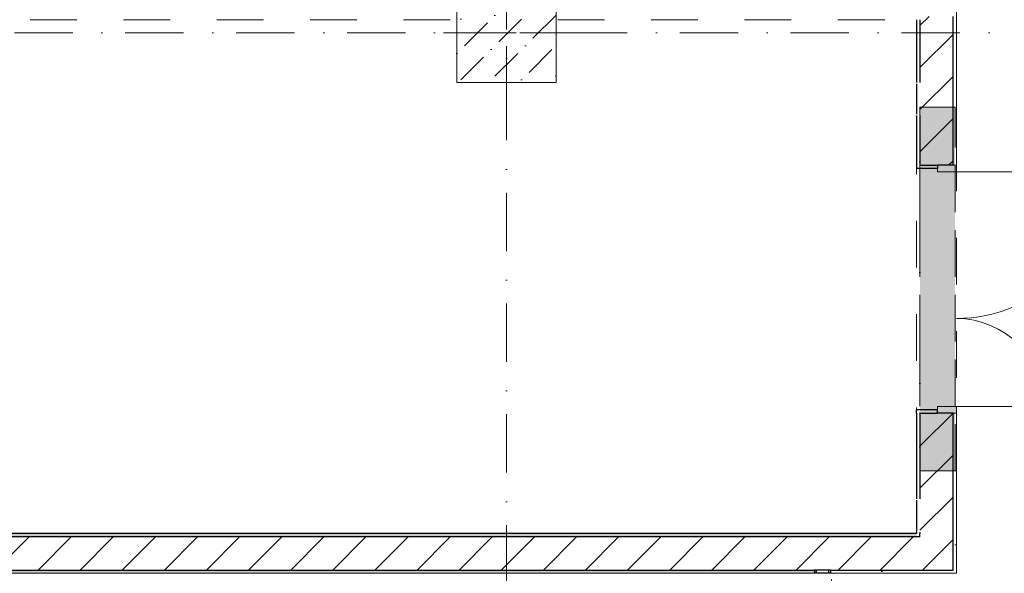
# Model space of a CAD drawing. Header units: millimetres. Extents: x -59761 to 112741, y -57975 to 46221.
# Tile 259 of 421: x 24057 to 30010, y 5730 to 9080. Entities that reach past the tile are written whole.
import ezdxf

# ---------------------------------------------------------------- set-up
doc = ezdxf.new("R2010")
doc.units = ezdxf.units.MM
for name, pattern in [('Wipeout_Contour', [1000, 0, -1000]), ('Невидимая', [391.222223, 282.222223, -109]), ('Штриховая', [564.444447, 282.222223, -282.222223]), ('Штрихпунктирная', [670.277762, 352.777767, -176.388884, 0, -141.111112])]:
    doc.linetypes.add(name, pattern=pattern)
for name, color, linetype in [('Конструктив - Колонны', 7, 'Continuous'), ('Конструктив - Перемычки', 7, 'Continuous'), ('Конструктив - Стены Блок 100 нов', 7, 'Continuous'), ('Конструктив - Стены Блок 200 нов', 7, 'Continuous'), ('Элемент Модели - Зона', 7, 'Continuous'), ('Элемент Модели - Оси', 2, 'Continuous')]:
    doc.layers.add(name, color=color, linetype=linetype)
pattern_1 = [(45, (-45000, -54000), (-127.27922, 127.27922), [])]
pattern_2 = [(45, (-45000, -53650), (-111.36932, 111.36932), [0, -105, 0, -157.5]), (110, (-44650, -53650), (148.0016, 53.86817), [0, -77, 0, -133])]

msp = doc.modelspace()

# ---------------------------------------------------------------- linework, layer by layer
at = {"layer": 'Конструктив - Стены Блок 200 нов', "color": 7, "linetype": 'Continuous', "lineweight": 5}
for p, q in [((29720, 8160), (30608, 8160)), ((29720, 6740), (30252, 6740))]:
    msp.add_line(p, q, dxfattribs=at)
for centre, radius, start, end in [((29720, 8160), 888, 270, 0), ((29720, 6740), 532, 0, 90)]:
    msp.add_arc(centre, radius, start, end, dxfattribs=at)
at = {"layer": 'Элемент Модели - Зона', "color": 253, "linetype": 'Штриховая', "lineweight": 15, "flags": 128}
for points in [[(-8890, -17680), (-3119.74, -17680), (-3119.74, -14858.42), (142.53, -11594.86), (156.67, -11609), (156.67, -11580), (18300, -11580), (18300, -11600), (32399.73, -11600), (32399.73, -11580), (69081.36, -11580), (72316.72, -14823.47), (72320.06, -15158.11), (72320.06, -17695), (72360, -17695), (72360, -19700), (72120, -19700), (72120, -18300), (71700, -18300), (71700, -17900), (63300, -17900), (63300, -18300), (62700, -18300), (62700, -17900), (54320, -17900), (54320, -27030), (62700, -27030), (62700, -26350), (63300, -26350), (63300, -27540), (67380, -27540), (67380, -26630), (67500, -26630), (67500, -27660), (62920, -27660), (62920, -32819.89), (72120, -32819.89), (72120, -27750), (71650, -27750), (71650, -26250), (72120, -26250), (72120, -21200), (72360, -21200), (72360, -33849.94), (72120, -33849.94), (72120, -33059.89), (54320, -33059.89), (54320, -39349.94), (72120, -39349.94), (72120, -36299.94), (71700.06, -36299.94), (71700.06, -35674.44), (72120, -35674.44), (72120, -35349.94), (72360, -35349.94), (72360, -35679.94), (75850, -35679.94), (75850, -16794.88), (75238.88, -16794.88), (75238.88, -9000), (80700, -9000), (80700, -8700), (81300, -8700), (81300, -9000), (87517.1, -9000), (87517.1, -320), (85530, -320), (85530, 300), (84182.9, 300), (81300, 300), (81300, -300), (80700, -300), (80700, 212.5), (79799.78, 212.5), (72300, 212.5), (72300, -300), (71700, -300), (71700, 212.5), (63300, 212.5), (63300, -300), (62700, -300), (62700, 212.5), (54300, 212.5), (54300, -300), (53700, -300), (53700, 212.5), (45650, 212.5), (45650, -300), (45050, -300), (44950, -300), (44950, -5367.2), (32450.06, -5367.2), (32450.06, -200), (32450.06, 7690), (32460.06, 7690), (32460.06, 13850), (29720, 13850), (29720, 5730), (28964.53, 5730), (28964.53, 212), (27300.06, 212), (27300.06, -300), (26700.06, -300), (26700.06, 212), (18300, 212), (18300, -300), (17700, -300), (17700, 212), (16025.03, 212), (16025.03, -7500), (16025.03, -9042.59), (9300, -9042.59), (9300, -9300), (8700, -9300), (8700, -9042.59), (300, -9042.59), (300, -9300), (-300, -9300), (-300, -9042.59), (-8250, -9042.59), (-8250, -9300), (-8850, -9300), (-8850, -9042.59), (-8890, -9042.59)], [(15850, 5970), (16000, 5970), (20300, 5970), (24800, 5970), (25000, 5970), (29300, 5970), (29480, 5970), (29480, 8499.94), (29480, 8699.94), (29480, 8800), (29480, 9080), (27300.06, 9080), (27300.06, 8700), (26700.06, 8700), (26700.06, 9080), (18300, 9080), (18300, 8700), (17700, 8700), (17700, 9080), (15850, 9080)]]:
    msp.add_lwpolyline(points, close=True, dxfattribs=at)

# ---------------------------------------------------------------- next in the draw order: wipeouts: each hides what was drawn before it
at = {"color": 254, "linetype": 'Wipeout_Contour', "lineweight": 0, "ltscale": 10000525.09862118}
msp.add_wipeout([(26700.06, 8700), (27300.06, 8700), (27300.06, 9300), (26700.06, 9300)], dxfattribs=at).dxf.layer = 'Конструктив - Колонны'
at = {"color": 254, "linetype": 'Wipeout_Contour', "lineweight": 0, "ltscale": 10011409.02986266}
msp.add_wipeout([(29700, 9300), (29700, 8200), (29720, 8200), (29720, 9300)], dxfattribs=at).dxf.layer = 'Конструктив - Стены Блок 200 нов'
at = {"color": 254, "linetype": 'Wipeout_Contour', "lineweight": 0, "ltscale": 10010472.13818421}
msp.add_wipeout([(29480, 9080), (29480, 8699.94), (29500, 8699.94), (29500, 9080)], dxfattribs=at).dxf.layer = 'Конструктив - Стены Блок 200 нов'
at = {"color": 254, "linetype": 'Wipeout_Contour', "lineweight": 0, "ltscale": 10010711.94079711}
msp.add_wipeout([(29500, 8499.94), (29480, 8499.94), (29480, 8200), (29500, 8200)], dxfattribs=at).dxf.layer = 'Конструктив - Стены Блок 200 нов'
at = {"color": 254, "linetype": 'Wipeout_Contour', "lineweight": 0, "ltscale": 10011563.88404208}
msp.add_wipeout([(29480, 6180), (29500, 6180), (29500, 6700), (29480, 6700)], dxfattribs=at).dxf.layer = 'Конструктив - Стены Блок 200 нов'
at = {"color": 254, "linetype": 'Wipeout_Contour', "lineweight": 0, "ltscale": 7508842.387065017}
msp.add_wipeout([(29480, 5970), (29500, 5950), (29500, 5970)], dxfattribs=at).dxf.layer = 'Конструктив - Стены Блок 200 нов'
at = {"color": 254, "linetype": 'Wipeout_Contour', "lineweight": 0, "ltscale": 9984094.951756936}
msp.add_wipeout([(28862.03, 5750), (16138.03, 5750), (16138.03, 5730), (28862.03, 5730)], dxfattribs=at).dxf.layer = 'Конструктив - Стены Блок 200 нов'
at = {"color": 254, "linetype": 'Wipeout_Contour', "lineweight": 0, "ltscale": 7509572.219584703}
msp.add_wipeout([(29720, 5750), (29700, 5750), (29720, 5730)], dxfattribs=at).dxf.layer = 'Конструктив - Стены Блок 200 нов'

# ---------------------------------------------------------------- next in the draw order: hatches: boundary and pattern name
at = {"layer": 'Конструктив - Колонны', "linetype": 'Continuous', "lineweight": 15}
h = msp.add_hatch(dxfattribs=at)
h.set_pattern_fill('БЕТОН_01_000D', style=0, pattern_type=2)
h.set_pattern_definition([(45, (-45000, -54000), (-183.84776, 183.84776), [195, -65, 0, -65]), (45, (-44977.02, -53793.17), (-183.84776, 183.84776), [195, -65, 0, -65])])
h.paths.add_polyline_path([(26700.06, 8700), (27300.06, 8700), (27300.06, 9300), (26700.06, 9300)])
at = {"layer": 'Конструктив - Стены Блок 200 нов', "linetype": 'Continuous', "lineweight": 5}
h = msp.add_hatch(dxfattribs=at)
h.set_pattern_fill('ШТУКАТУРКА__ГИПС_01_000D', color=252, style=0, pattern_type=2)
h.set_pattern_definition(pattern_2)
h.paths.add_polyline_path([(29480, 6180), (29500, 6180), (29500, 6700), (29480, 6700)])
h = msp.add_hatch(dxfattribs=at)
h.set_pattern_fill('ШТУКАТУРКА__ГИПС_01_000D', color=252, style=0, pattern_type=2)
h.set_pattern_definition(pattern_2)
h.paths.add_polyline_path([(28862.03, 5750), (16138.03, 5750), (16138.03, 5730), (28862.03, 5730)])

# ---------------------------------------------------------------- next in the draw order: linework, layer by layer
at = {"layer": 'Конструктив - Колонны', "color": 7, "linetype": 'Continuous', "lineweight": 0}
for p, q in [((27000.06, 9080), (27000.06, 9380)), ((26920.06, 9000), (26620.06, 9000)), ((27080.06, 9000), (27380.06, 9000)), ((27000.06, 8920), (27000.06, 8620))]:
    msp.add_line(p, q, dxfattribs=at)
at = {"layer": 'Конструктив - Колонны', "color": 7, "linetype": 'Continuous', "lineweight": 15, "flags": 128}
msp.add_lwpolyline([(26700.06, 8700), (27300.06, 8700), (27300.06, 9300), (26700.06, 9300)], close=True, dxfattribs=at)
at = {"layer": 'Конструктив - Колонны', "color": 7, "linetype": 'Continuous', "lineweight": 0}
msp.add_point((27000.06, 9000), dxfattribs=at)

# ---------------------------------------------------------------- next in the draw order: wipeouts: each hides what was drawn before it
at = {"color": 254, "linetype": 'Wipeout_Contour', "lineweight": 0, "ltscale": 10010584.96032909}
msp.add_wipeout([(29480, 8507.94), (29492, 8507.94), (29492, 8691.94), (29480, 8691.94)], dxfattribs=at).dxf.layer = 'Конструктив - Стены Блок 200 нов'
at = {"color": 254, "linetype": 'Wipeout_Contour', "lineweight": 0, "ltscale": 7509286.645623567}
msp.add_wipeout([(29500, 5950), (29700, 5750), (29700, 5950)], dxfattribs=at).dxf.layer = 'Конструктив - Стены Блок 200 нов'

# ---------------------------------------------------------------- next in the draw order: hatches: boundary and pattern name
at = {"layer": 'Конструктив - Стены Блок 200 нов', "linetype": 'Continuous', "lineweight": 5}
h = msp.add_hatch(dxfattribs=at)
h.set_pattern_fill('БЛОКИ_БЕТОННЫЕ_ЭФФЕКТИВН_2D', style=0, pattern_type=2)
h.set_pattern_definition(pattern_1)
h.paths.add_polyline_path([(29500, 5950), (29700, 5750), (29700, 5950)])

# ---------------------------------------------------------------- next in the draw order: wipeouts: each hides what was drawn before it
at = {"color": 254, "linetype": 'Wipeout_Contour', "lineweight": 0, "ltscale": 12513825.03292294}
msp.add_wipeout([(29500, 8200), (29605, 8200), (29700, 8200), (29700, 9100), (29500, 9100)], dxfattribs=at).dxf.layer = 'Конструктив - Стены Блок 200 нов'

# ---------------------------------------------------------------- next in the draw order: hatches: boundary and pattern name
at = {"layer": 'Конструктив - Стены Блок 200 нов', "linetype": 'Continuous', "lineweight": 5}
h = msp.add_hatch(dxfattribs=at)
h.set_pattern_fill('БЛОКИ_БЕТОННЫЕ_ЭФФЕКТИВН_2D', style=0, pattern_type=2)
h.set_pattern_definition(pattern_1)
h.paths.add_polyline_path([(29500, 8200), (29605, 8200), (29700, 8200), (29700, 9100), (29500, 9100)])

# ---------------------------------------------------------------- next in the draw order: linework, layer by layer
at = {"layer": 'Конструктив - Перемычки', "color": 7, "linetype": 'Невидимая', "lineweight": 0}
msp.add_line((29711.92, 8550), (29499.92, 8550), dxfattribs=at)
at = {"layer": 'Конструктив - Стены Блок 200 нов', "color": 7, "linetype": 'Continuous', "lineweight": 30}
for p, q in [((29500, 9080), (29500, 8699.94)), ((29700, 8200), (29700, 9100))]:
    msp.add_line(p, q, dxfattribs=at)
at = {"layer": 'Конструктив - Стены Блок 200 нов', "color": 7, "linetype": 'Continuous', "lineweight": 5}
for q in [(29700, 8200), (29700, 8200), (29700, 8200), (29720, 8160)]:
    msp.add_line((29720, 8200), q, dxfattribs=at)
at = {"layer": 'Конструктив - Стены Блок 200 нов', "color": 7, "linetype": 'Continuous', "lineweight": 5, "flags": 128}
msp.add_lwpolyline([(29720, 8200), (29720, 9300)], dxfattribs=at)
at = {"layer": 'Конструктив - Стены Блок 200 нов', "color": 7, "linetype": 'Continuous', "lineweight": 30, "flags": 128}
for points in [[(29480, 9080), (29480, 8699.94)], [(29480, 8691.94), (29480, 8507.94)]]:
    msp.add_lwpolyline(points, dxfattribs=at)
at = {"layer": 'Элемент Модели - Оси', "color": 7, "linetype": 'Штрихпунктирная', "lineweight": 15}
msp.add_line((-57760.58, 9000), (110650, 9000), dxfattribs=at)

# ---------------------------------------------------------------- next in the draw order: wipeouts: each hides what was drawn before it
at = {"color": 254, "linetype": 'Wipeout_Contour', "lineweight": 0, "ltscale": 9984651.7634652}
msp.add_wipeout([(29480, 5970), (15850, 5970), (15850, 5950), (29480, 5950)], dxfattribs=at).dxf.layer = 'Конструктив - Стены Блок 200 нов'
at = {"color": 254, "linetype": 'Wipeout_Contour', "lineweight": 0, "ltscale": 10011245.57340546}
msp.add_wipeout([(29700, 5750), (28962.03, 5750), (28962.03, 5730), (29700, 5730)], dxfattribs=at).dxf.layer = 'Конструктив - Стены Блок 200 нов'

# ---------------------------------------------------------------- next in the draw order: hatches: boundary and pattern name
at = {"layer": 'Конструктив - Стены Блок 200 нов', "linetype": 'Continuous', "lineweight": 5}
h = msp.add_hatch(dxfattribs=at)
h.set_pattern_fill('ШТУКАТУРКА__ГИПС_01_000D', color=252, style=0, pattern_type=2)
h.set_pattern_definition(pattern_2)
h.paths.add_polyline_path([(29480, 5970), (15850, 5970), (15850, 5950), (29480, 5950)])
h = msp.add_hatch(dxfattribs=at)
h.set_pattern_fill('ШТУКАТУРКА__ГИПС_01_000D', color=252, style=0, pattern_type=2)
h.set_pattern_definition(pattern_2)
h.paths.add_polyline_path([(29700, 5750), (28962.03, 5750), (28962.03, 5730), (29700, 5730)])

# ---------------------------------------------------------------- next in the draw order: wipeouts: each hides what was drawn before it
at = {"color": 254, "linetype": 'Wipeout_Contour', "lineweight": 0, "ltscale": 12513696.62344692}
msp.add_wipeout([(29480, 8200), (29480, 8180), (29605, 8180), (29605, 8200), (29500, 8200)], dxfattribs=at).dxf.layer = 'Конструктив - Стены Блок 200 нов'

# ---------------------------------------------------------------- next in the draw order: hatches: boundary and pattern name
at = {"layer": 'Конструктив - Стены Блок 200 нов', "linetype": 'Continuous', "lineweight": 5}
h = msp.add_hatch(dxfattribs=at)
h.set_pattern_fill('ШТУКАТУРКА__ГИПС_01_000D', color=252, style=0, pattern_type=2)
h.set_pattern_definition(pattern_2)
h.paths.add_polyline_path([(29480, 8200), (29480, 8180), (29605, 8180), (29605, 8200), (29500, 8200)])
at = {"layer": 'Конструктив - Стены Блок 200 нов', "linetype": 'Continuous', "lineweight": 0}
msp.add_hatch(color=255, dxfattribs=at).paths.add_polyline_path([(29720, 8200), (29605, 8200), (29605, 8160), (29720, 8160)])

# ---------------------------------------------------------------- next in the draw order: linework, layer by layer
at = {"layer": 'Конструктив - Стены Блок 200 нов', "color": 7, "linetype": 'Continuous', "lineweight": 30}
for p, q in [((29500, 8499.94), (29500, 8200)), ((29480, 8200), (29480, 8180)), ((29480, 8200), (29480, 8180)), ((29605, 8180), (29480, 8180)), ((29605, 8180), (29480, 8180)), ((29500, 8200), (29605, 8200)), ((29605, 8200), (29605, 8180)), ((29700, 8200), (29605, 8200)), ((29700, 8200), (29605, 8200)), ((29700, 8200), (29605, 8200))]:
    msp.add_line(p, q, dxfattribs=at)
at = {"layer": 'Конструктив - Стены Блок 200 нов', "color": 7, "linetype": 'Continuous', "lineweight": 5}
for p, q in [((29605, 8160), (29605, 8200)), ((29605, 8200), (29720, 8200)), ((29720, 8160), (29605, 8160))]:
    msp.add_line(p, q, dxfattribs=at)
at = {"layer": 'Конструктив - Стены Блок 200 нов', "color": 7, "linetype": 'Continuous', "lineweight": 30, "flags": 128}
msp.add_lwpolyline([(29480, 8499.94), (29480, 8200)], dxfattribs=at)

# ---------------------------------------------------------------- next in the draw order: wipeouts: each hides what was drawn before it
at = {"color": 254, "linetype": 'Wipeout_Contour', "lineweight": 0, "ltscale": 7508825.86032627}
msp.add_wipeout([(29480, 5950), (29500, 5950), (29480, 5970)], dxfattribs=at).dxf.layer = 'Конструктив - Стены Блок 200 нов'
at = {"color": 254, "linetype": 'Wipeout_Contour', "lineweight": 0, "ltscale": 7509555.69462792}
msp.add_wipeout([(29700, 5730), (29720, 5730), (29700, 5750)], dxfattribs=at).dxf.layer = 'Конструктив - Стены Блок 200 нов'

# ---------------------------------------------------------------- next in the draw order: wipeouts: each hides what was drawn before it
at = {"color": 254, "linetype": 'Wipeout_Contour', "lineweight": 0, "ltscale": 9984701.230633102}
msp.add_wipeout([(29500, 5950), (15830, 5950), (15830, 5750), (29500, 5750)], dxfattribs=at).dxf.layer = 'Конструктив - Стены Блок 200 нов'

# ---------------------------------------------------------------- next in the draw order: hatches: boundary and pattern name
at = {"layer": 'Конструктив - Стены Блок 200 нов', "linetype": 'Continuous', "lineweight": 5}
h = msp.add_hatch(dxfattribs=at)
h.set_pattern_fill('БЛОКИ_БЕТОННЫЕ_ЭФФЕКТИВН_2D', style=0, pattern_type=2)
h.set_pattern_definition(pattern_1)
h.paths.add_polyline_path([(29500, 5950), (15830, 5950), (15830, 5750), (29500, 5750)])

# ---------------------------------------------------------------- next in the draw order: linework, layer by layer
at = {"layer": 'Конструктив - Стены Блок 200 нов', "color": 7, "linetype": 'Continuous', "lineweight": 30}
for p, q in [((16138.03, 5750), (28862.03, 5750)), ((28862.03, 5750), (28862.03, 5730)), ((28874.53, 5750), (28862.03, 5750)), ((28949.53, 5750), (28874.53, 5750)), ((28962.03, 5750), (28949.53, 5750)), ((28962.03, 5730), (28962.03, 5750))]:
    msp.add_line(p, q, dxfattribs=at)
at = {"layer": 'Конструктив - Стены Блок 200 нов', "color": 7, "linetype": 'Continuous', "lineweight": 5, "flags": 128}
msp.add_lwpolyline([(16138.03, 5730), (28862.03, 5730)], dxfattribs=at)
at = {"layer": 'Элемент Модели - Оси', "color": 7, "linetype": 'Штрихпунктирная', "lineweight": 15}
msp.add_line((27000, 38200), (27000, -55975), dxfattribs=at)

# ---------------------------------------------------------------- next in the draw order: wipeouts: each hides what was drawn before it
at = {"color": 254, "linetype": 'Wipeout_Contour', "lineweight": 0, "ltscale": 10009406.31889142}
msp.add_wipeout([(28874.53, 5750), (28862.03, 5750), (28862.03, 5730), (28874.53, 5730)], dxfattribs=at).dxf.layer = 'Конструктив - Стены Блок 100 нов'
at = {"color": 254, "linetype": 'Wipeout_Contour', "lineweight": 0, "ltscale": 7509111.434872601}
msp.add_wipeout([(29500, 5750), (29700, 5750), (29500, 5950)], dxfattribs=at).dxf.layer = 'Конструктив - Стены Блок 200 нов'

# ---------------------------------------------------------------- next in the draw order: hatches: boundary and pattern name
at = {"layer": 'Конструктив - Стены Блок 200 нов', "linetype": 'Continuous', "lineweight": 5}
h = msp.add_hatch(dxfattribs=at)
h.set_pattern_fill('БЛОКИ_БЕТОННЫЕ_ЭФФЕКТИВН_2D', style=0, pattern_type=2)
h.set_pattern_definition(pattern_1)
h.paths.add_polyline_path([(29500, 5750), (29700, 5750), (29500, 5950)])

# ---------------------------------------------------------------- next in the draw order: linework, layer by layer
at = {"layer": 'Конструктив - Стены Блок 200 нов', "color": 7, "linetype": 'Continuous', "lineweight": 30}
for p, q in [((29500, 5950), (29500, 5970)), ((29500, 5950), (15830, 5950)), ((29700, 5750), (29700, 5950)), ((28962.03, 5750), (29500, 5750)), ((29500, 5750), (29700, 5750))]:
    msp.add_line(p, q, dxfattribs=at)
at = {"layer": 'Конструктив - Стены Блок 200 нов', "color": 7, "linetype": 'Continuous', "lineweight": 30, "flags": 128}
msp.add_lwpolyline([(29480, 5970), (15850, 5970)], dxfattribs=at)
at = {"layer": 'Конструктив - Стены Блок 200 нов', "color": 7, "linetype": 'Continuous', "lineweight": 5, "flags": 128}
for points in [[(28962.03, 5730), (29720, 5730)], [(29720, 5730), (29720, 5750)]]:
    msp.add_lwpolyline(points, dxfattribs=at)

# ---------------------------------------------------------------- next in the draw order: wipeouts: each hides what was drawn before it
at = {"color": 254, "linetype": 'Wipeout_Contour', "lineweight": 0, "ltscale": 10009580.21413859}
msp.add_wipeout([(28949.53, 5750), (28874.53, 5750), (28874.53, 5730), (28949.53, 5730)], dxfattribs=at).dxf.layer = 'Конструктив - Стены Блок 100 нов'
at = {"color": 254, "linetype": 'Wipeout_Contour', "lineweight": 0, "ltscale": 10012534.73303832}
msp.add_wipeout([(29700, 5750), (29720, 5750), (29720, 6700), (29700, 6700)], dxfattribs=at).dxf.layer = 'Конструктив - Стены Блок 200 нов'
at = {"color": 254, "linetype": 'Wipeout_Contour', "lineweight": 0, "ltscale": 10011772.10726786}
msp.add_wipeout([(29480, 5970), (29500, 5970), (29500, 5980), (29480, 5980)], dxfattribs=at).dxf.layer = 'Конструктив - Стены Блок 200 нов'

# ---------------------------------------------------------------- next in the draw order: hatches: boundary and pattern name
at = {"layer": 'Конструктив - Стены Блок 200 нов', "linetype": 'Continuous', "lineweight": 5}
h = msp.add_hatch(dxfattribs=at)
h.set_pattern_fill('ШТУКАТУРКА__ГИПС_01_000D', color=252, style=0, pattern_type=2)
h.set_pattern_definition(pattern_2)
h.paths.add_polyline_path([(29700, 5750), (29720, 5750), (29720, 6700), (29700, 6700)])

# ---------------------------------------------------------------- next in the draw order: linework, layer by layer
at = {"layer": 'Конструктив - Стены Блок 200 нов', "color": 7, "linetype": 'Continuous', "lineweight": 30}
for p, q in [((28862.03, 5750), (28862.03, 5730)), ((28874.53, 5750), (28862.03, 5750)), ((28874.53, 5730), (28874.53, 5750))]:
    msp.add_line(p, q, dxfattribs=at)

# ---------------------------------------------------------------- next in the draw order: wipeouts: each hides what was drawn before it
at = {"color": 254, "linetype": 'Wipeout_Contour', "lineweight": 0, "ltscale": 10009754.1093912}
msp.add_wipeout([(28962.03, 5750), (28949.53, 5750), (28949.53, 5730), (28962.03, 5730)], dxfattribs=at).dxf.layer = 'Конструктив - Стены Блок 100 нов'
at = {"color": 254, "linetype": 'Wipeout_Contour', "lineweight": 0, "ltscale": 10011709.15472838}
msp.add_wipeout([(29480, 5988), (29492, 5988), (29492, 6172), (29480, 6172)], dxfattribs=at).dxf.layer = 'Конструктив - Стены Блок 200 нов'

# ---------------------------------------------------------------- next in the draw order: linework, layer by layer
at = {"layer": 'Конструктив - Стены Блок 100 нов', "color": 7, "linetype": 'Continuous', "lineweight": 30, "flags": 128}
msp.add_lwpolyline([(28962.03, 5730), (28862.03, 5730)], dxfattribs=at)
at = {"layer": 'Конструктив - Стены Блок 200 нов', "color": 7, "linetype": 'Continuous', "lineweight": 30}
for p, q in [((28949.53, 5750), (28874.53, 5750)), ((28949.53, 5730), (28949.53, 5750)), ((28962.03, 5750), (28949.53, 5750)), ((28962.03, 5730), (28962.03, 5750))]:
    msp.add_line(p, q, dxfattribs=at)

# ---------------------------------------------------------------- next in the draw order: wipeouts: each hides what was drawn before it
at = {"color": 254, "linetype": 'Wipeout_Contour', "lineweight": 0, "ltscale": 12515028.73420087}
msp.add_wipeout([(29500, 6700), (29500, 5950), (29700, 5950), (29700, 6700), (29605, 6700)], dxfattribs=at).dxf.layer = 'Конструктив - Стены Блок 200 нов'

# ---------------------------------------------------------------- next in the draw order: hatches: boundary and pattern name
at = {"layer": 'Конструктив - Стены Блок 200 нов', "linetype": 'Continuous', "lineweight": 5}
h = msp.add_hatch(dxfattribs=at)
h.set_pattern_fill('БЛОКИ_БЕТОННЫЕ_ЭФФЕКТИВН_2D', style=0, pattern_type=2)
h.set_pattern_definition(pattern_1)
h.paths.add_polyline_path([(29500, 6700), (29500, 5950), (29700, 5950), (29700, 6700), (29605, 6700)])

# ---------------------------------------------------------------- next in the draw order: linework, layer by layer
at = {"layer": 'Конструктив - Перемычки', "color": 7, "linetype": 'Невидимая', "lineweight": 0}
for q in [(29711.92, 8550), (29499.92, 6350)]:
    msp.add_line((29711.92, 6350), q, dxfattribs=at)
at = {"layer": 'Конструктив - Стены Блок 200 нов', "color": 7, "linetype": 'Continuous', "lineweight": 5}
for p, q in [((29720, 6740), (29720, 6700)), ((29720, 6700), (29700, 6700)), ((29720, 6700), (29700, 6700)), ((29720, 6700), (29700, 6700))]:
    msp.add_line(p, q, dxfattribs=at)
at = {"layer": 'Конструктив - Стены Блок 200 нов', "color": 7, "linetype": 'Continuous', "lineweight": 30}
for p, q in [((29700, 5950), (29700, 6700)), ((29500, 5980), (29500, 5970)), ((29500, 5950), (29500, 5970)), ((29700, 5750), (29700, 5950))]:
    msp.add_line(p, q, dxfattribs=at)
at = {"layer": 'Конструктив - Стены Блок 200 нов', "color": 7, "linetype": 'Continuous', "lineweight": 5, "flags": 128}
msp.add_lwpolyline([(29720, 5750), (29720, 6700)], dxfattribs=at)
at = {"layer": 'Конструктив - Стены Блок 200 нов', "color": 7, "linetype": 'Continuous', "lineweight": 30, "flags": 128}
for points in [[(29480, 6172), (29480, 5988)], [(29480, 5980), (29480, 5970)]]:
    msp.add_lwpolyline(points, dxfattribs=at)

# ---------------------------------------------------------------- next in the draw order: wipeouts: each hides what was drawn before it
at = {"color": 254, "linetype": 'Wipeout_Contour', "lineweight": 0, "ltscale": 12514523.94895472}
msp.add_wipeout([(29480, 6720), (29480, 6700), (29500, 6700), (29605, 6700), (29605, 6720)], dxfattribs=at).dxf.layer = 'Конструктив - Стены Блок 200 нов'

# ---------------------------------------------------------------- next in the draw order: hatches: boundary and pattern name
at = {"layer": 'Конструктив - Перемычки', "linetype": 'Continuous', "lineweight": 0}
msp.add_hatch(color=59, dxfattribs=at).paths.add_polyline_path([(29499.92, 6350), (29711.92, 6350), (29711.92, 8550), (29499.92, 8550)])
at = {"layer": 'Конструктив - Стены Блок 200 нов', "linetype": 'Continuous', "lineweight": 0}
msp.add_hatch(color=255, dxfattribs=at).paths.add_polyline_path([(29605, 6700), (29720, 6700), (29720, 6740), (29605, 6740)])

# ---------------------------------------------------------------- next in the draw order: linework, layer by layer
at = {"layer": 'Конструктив - Перемычки', "color": 7, "linetype": 'Невидимая', "lineweight": 0}
msp.add_line((29499.92, 6350), (29499.92, 8550), dxfattribs=at)
at = {"layer": 'Конструктив - Перемычки', "color": 7, "linetype": 'Штрихпунктирная', "lineweight": 0}
msp.add_line((29499.92, 6350), (29499.92, 8550), dxfattribs=at)
at = {"layer": 'Конструктив - Стены Блок 200 нов', "color": 7, "linetype": 'Continuous', "lineweight": 5}
for p, q in [((29605, 6700), (29605, 6740)), ((29605, 6740), (29720, 6740)), ((29720, 6700), (29605, 6700))]:
    msp.add_line(p, q, dxfattribs=at)
at = {"layer": 'Конструктив - Стены Блок 200 нов', "color": 7, "linetype": 'Continuous', "lineweight": 30}
for p, q in [((29605, 6720), (29480, 6720)), ((29480, 6700), (29480, 6720)), ((29480, 6700), (29480, 6720)), ((29605, 6720), (29480, 6720)), ((29500, 6700), (29500, 6180)), ((29500, 6700), (29605, 6700)), ((29605, 6700), (29605, 6720)), ((29700, 6700), (29605, 6700)), ((29700, 6700), (29605, 6700)), ((29700, 6700), (29605, 6700))]:
    msp.add_line(p, q, dxfattribs=at)
at = {"layer": 'Конструктив - Стены Блок 200 нов', "color": 7, "linetype": 'Continuous', "lineweight": 30, "flags": 128}
msp.add_lwpolyline([(29480, 6700), (29480, 6180)], dxfattribs=at)

doc.saveas('drawing.dxf')
